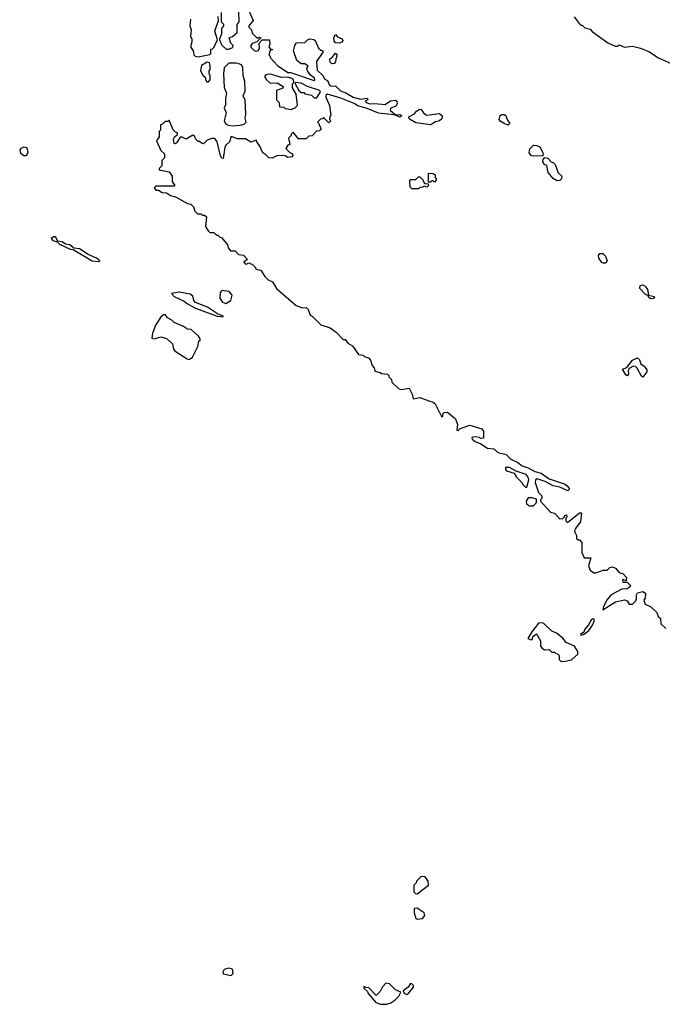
# Model space of a CAD drawing. Extents: x 2210602 to 2357277, y 510288 to 673808.
# Tile 292 of 464: x 2319724 to 2324592, y 588042 to 595502. Entities that reach past the tile are written whole.
import ezdxf

# ---------------------------------------------------------------- set-up
doc = ezdxf.new("R2010")
doc.units = 0

msp = doc.modelspace()

# ---------------------------------------------------------------- linework, layer by layer
at = {"layer": '0CON05XD'}
for points in [[(2321250, 595555), (2321250, 595485), (2321267, 595467), (2321267.5, 595455), (2321252.5, 595435), (2321252.5, 595395), (2321237.5, 595355), (2321242.5, 595335), (2321255, 595307.5), (2321288.3, 595278.3), (2321305, 595277.5), (2321338.3, 595291.7), (2321340, 595305), (2321323, 595323), (2321310, 595365), (2321337, 595373), (2321370, 595405), (2321370, 595465), (2321386.7, 595485), (2321383.3, 595565)], [(2321457.5, 595575), (2321492.5, 595495), (2321460, 595455), (2321460, 595445), (2321480, 595425), (2321485, 595400), (2321521.7, 595361.7), (2321535, 595370), (2321550, 595365), (2321520, 595335), (2321485, 595320), (2321474.1, 595305.9), (2321475, 595293.3), (2321499.1, 595269.1), (2321515, 595263.3), (2321532, 595268), (2321540, 595285), (2321537.5, 595322.5), (2321561.7, 595348.3), (2321615, 595350), (2321617.5, 595315), (2321610, 595295), (2321621.7, 595281.7), (2321640, 595275), (2321621.7, 595268.3), (2321610, 595235), (2321620, 595225), (2321620, 595215), (2321677.5, 595155), (2321755, 595101.2), (2321775, 595101.2), (2321955, 595040), (2321960, 595045), (2321958.3, 595058.3), (2321923.6, 595083.6), (2321903, 595113), (2321900, 595135), (2321908.3, 595148.3), (2321885, 595167.5), (2321855, 595167.5), (2321823.6, 595193.6), (2321797.5, 595265), (2321807.5, 595305), (2321820, 595325), (2321885, 595330), (2321905, 595350), (2321925, 595356.7), (2321951.7, 595351.7), (2321963, 595343), (2321987, 595287), (2322005, 595270), (2322020, 595265), (2322020, 595255), (2321972.5, 595185), (2321978.3, 595118.3), (2322019.3, 595079.3), (2322035, 595050), (2322055, 595040), (2322070, 595005), (2322085, 594997.5), (2322115, 595000), (2322155, 594963.3), (2322195, 594947.5), (2322250, 594915), (2322305, 594900), (2322355, 594907.5), (2322360, 594895), (2322340, 594885), (2322347.5, 594875), (2322375, 594863.8), (2322415, 594867.5), (2322491.7, 594858.3), (2322533, 594887), (2322571.7, 594891.7), (2322580, 594885), (2322582.5, 594865), (2322575, 594850), (2322531.7, 594828.3), (2322530, 594815), (2322570, 594780), (2322603, 594783), (2322617.5, 594775), (2322605, 594764.3), (2322561.7, 594781.7), (2322443, 594793), (2322355, 594829.2), (2322285, 594848.8), (2322256.8, 594866.8), (2322156.6, 594906.6), (2322055, 594936.7), (2322043, 594927), (2322042.5, 594915), (2322071.7, 594851.7), (2322080, 594775), (2322073, 594767), (2322070, 594745), (2322080, 594735), (2322065, 594720), (2322025, 594760), (2322018.3, 594751.7), (2322001.7, 594748.3), (2321980, 594725)], [(2321017.5, 595505), (2321012, 595455), (2321023.3, 595425), (2321017, 595377), (2321027.5, 595355), (2321027.5, 595335), (2321017.5, 595295), (2321037.5, 595265), (2321042.5, 595235), (2321054.1, 595224.1), (2321075, 595221.2), (2321165, 595237.5), (2321172.5, 595245), (2321171.7, 595278.3), (2321185, 595280), (2321195, 595290), (2321221.7, 595348.3), (2321203.3, 595415), (2321230, 595495), (2321227.5, 595525)], [(2323923, 595523), (2323961.7, 595471.7), (2323975, 595460), (2323985, 595460), (2324005, 595440), (2324045, 595430), (2324061.7, 595411.7), (2324180, 595325), (2324235, 595300), (2324255, 595300), (2324265, 595310), (2324305, 595292.5), (2324365, 595300), (2324426.4, 595286.4), (2324490.7, 595260.7), (2324562.3, 595212.3), (2324685.8, 595155.8)], [(2322145, 595323.3), (2322116.4, 595326.4), (2322105, 595340), (2322103.3, 595366.7), (2322115, 595390), (2322131.7, 595371.7), (2322166.2, 595356.2), (2322172.5, 595345), (2322165, 595332.5), (2322145, 595323.3)], [(2322088.3, 595168.3), (2322075, 595180), (2322072.5, 595205), (2322088.3, 595211.7), (2322115, 595246.7), (2322125, 595240), (2322127.5, 595225), (2322117.5, 595205), (2322117, 595183), (2322105, 595170), (2322088.3, 595168.3)], [(2321155, 595030), (2321167.5, 595045), (2321167.5, 595075), (2321160, 595095), (2321160, 595115), (2321167.5, 595125), (2321166.7, 595155), (2321162.5, 595175), (2321145, 595180), (2321100, 595155), (2321092.5, 595115), (2321110.7, 595080.7), (2321130, 595065), (2321135, 595040), (2321141.7, 595031.7), (2321155, 595030)], [(2321335, 594697.5), (2321395, 594703.3), (2321425, 594710), (2321440, 594725), (2321432.5, 594755), (2321436.7, 594785), (2321433, 594893), (2321417.5, 594925), (2321430.7, 594959.3), (2321430, 595035), (2321416.7, 595075), (2321413, 595143), (2321405, 595160), (2321385, 595167.5), (2321363, 595173), (2321308.3, 595171.7), (2321273, 595137), (2321267.5, 595095), (2321273, 594987), (2321290, 594945), (2321282.5, 594905), (2321283, 594857), (2321273.3, 594835), (2321287, 594797), (2321273.8, 594735), (2321285, 594712.5), (2321303.6, 594703.6), (2321335, 594697.5)], [(2321785, 594820), (2321791.7, 594828.3), (2321808.3, 594831.7), (2321827.5, 594855), (2321817, 594937), (2321790, 594985), (2321790, 595015), (2321800, 595025), (2321797.5, 595045), (2321785, 595056.2), (2321755, 595066.2), (2321705, 595063.3), (2321635, 595086.7), (2321605, 595090), (2321590, 595085), (2321580, 595075), (2321580, 595065), (2321592.5, 595045), (2321621.7, 595021.7), (2321675, 595022.5), (2321720, 594995), (2321717, 594983), (2321670, 594965), (2321670, 594895), (2321690, 594875), (2321691.7, 594841.7), (2321725, 594840), (2321735, 594830), (2321785, 594820)], [(2321975, 594910), (2322002.5, 594955), (2321997.5, 594965), (2321905, 594996.2), (2321855, 595021.2), (2321810, 595025), (2321810, 595015), (2321837.5, 594965), (2321855, 594950), (2321875, 594950), (2321885, 594940), (2321935, 594930), (2321955, 594910), (2321975, 594910)], [(2322835, 594706.2), (2322725, 594720.6), (2322682.5, 594745), (2322672.5, 594755), (2322672.5, 594765), (2322715, 594787.5), (2322730.7, 594809.3), (2322755, 594822.5), (2322765, 594820), (2322782.5, 594795), (2322805, 594777.5), (2322905, 594790), (2322923.9, 594773.9), (2322920.5, 594749.5), (2322905, 594736.2), (2322872.7, 594727.3), (2322845, 594711.2), (2322835, 594706.2)], [(2321980, 594725), (2321988.3, 594718.3), (2322008.3, 594671.7), (2321995, 594660), (2321971.7, 594658.3), (2321938.3, 594621.7), (2321915, 594620), (2321895, 594600), (2321835, 594600), (2321795, 594650), (2321780, 594635), (2321780, 594625), (2321760, 594605), (2321770, 594555), (2321755, 594550), (2321740, 594525), (2321770, 594495), (2321790, 594485), (2321792.5, 594475), (2321785, 594462.5), (2321755, 594457.5), (2321735, 594470), (2321715, 594472.5), (2321670.7, 594469.3), (2321636.4, 594453.6), (2321610, 594455), (2321588.3, 594478.3), (2321565, 594492.5), (2321543.6, 594543.6), (2321520, 594575), (2321518.3, 594588.3), (2321475, 594572.5), (2321435, 594600), (2321375, 594600), (2321325, 594617.5), (2321312.5, 594575), (2321287, 594553), (2321277.5, 594535), (2321265, 594450), (2321255, 594452.5), (2321245, 594470), (2321220, 594575), (2321201.7, 594601.7), (2321178.3, 594601.7), (2321145, 594590), (2321115, 594560), (2321100, 594565), (2321085, 594580), (2321075, 594580), (2321055, 594600), (2321048.3, 594618.3), (2321035, 594627.5), (2320985, 594597.5), (2320955, 594612.5), (2320938.3, 594611.7), (2320915, 594570), (2320905, 594560), (2320895, 594562.5), (2320888.8, 594595), (2320896.7, 594613.3), (2320918.3, 594631.7), (2320920, 594645), (2320905, 594650), (2320887, 594667), (2320855, 594740), (2320845, 594730), (2320825, 594730), (2320805, 594710), (2320790, 594705), (2320790, 594665), (2320780, 594655), (2320780, 594615), (2320760, 594585), (2320791.7, 594511.7), (2320820, 594485), (2320820, 594455), (2320800, 594435), (2320800, 594395), (2320780, 594375), (2320780, 594365), (2320855, 594350), (2320880, 594315), (2320880, 594275), (2320900, 594245), (2320895, 594240), (2320755, 594240), (2320741.7, 594228.3), (2320755, 594210), (2320775, 594210), (2320803, 594193), (2320835, 594190), (2320865, 594170), (2320905, 594160), (2320995, 594110), (2321020, 594105), (2321040, 594085), (2321051.7, 594051.7), (2321071.7, 594031.7), (2321095, 594030), (2321105, 594020), (2321125, 594020), (2321138.3, 594008.3), (2321132.5, 593935), (2321151.7, 593901.7), (2321165, 593890), (2321195, 593890), (2321215, 593870), (2321225, 593870), (2321240, 593855), (2321255, 593850), (2321297.5, 593795), (2321303, 593773), (2321321.7, 593751.7), (2321355, 593750), (2321381.7, 593721.7), (2321418.3, 593718.3), (2321450, 593685), (2321421.7, 593668.3), (2321431.7, 593651.7), (2321445, 593650), (2321451.7, 593658.3), (2321465, 593660), (2321471.7, 593651.7), (2321485, 593650), (2321510, 593625), (2321511.7, 593611.7), (2321550, 593605), (2321580, 593555), (2321605, 593530), (2321640, 593515), (2321670, 593465), (2321817, 593337), (2321865, 593317.5), (2321895, 593320), (2321910, 593305), (2321923.6, 593263.6), (2321940, 593255), (2322005, 593190), (2322075, 593167.5), (2322120, 593135), (2322175, 593080), (2322188.3, 593078.3), (2322210.7, 593050.7), (2322245, 593030), (2322290, 592965), (2322325, 592960), (2322335, 592950), (2322365, 592940), (2322381.7, 592921.7), (2322393, 592883), (2322410, 592865), (2322415, 592840), (2322455, 592830), (2322465, 592820), (2322510, 592815), (2322520, 592805), (2322520, 592795), (2322540, 592775), (2322542.5, 592755), (2322595, 592706.2), (2322615, 592698.8), (2322675, 592710), (2322697.5, 592665), (2322705, 592630), (2322755, 592638.8), (2322824.1, 592614.1), (2322855, 592604), (2322870.3, 592590.3), (2322920, 592495), (2322930, 592495), (2322930, 592515), (2322940, 592525), (2322965, 592527.5), (2323025, 592477.5), (2323040, 592435), (2323035, 592392.5), (2323045, 592390), (2323060, 592405), (2323135, 592430), (2323225, 592402.5), (2323236.7, 592385), (2323238.3, 592331.7), (2323215, 592330), (2323207, 592337), (2323175, 592342.5), (2323155, 592340), (2323150, 592335), (2323152.5, 592325), (2323173.3, 592305), (2323218, 592288), (2323266.7, 592255), (2323315, 592250), (2323345, 592222.9), (2323408.3, 592208.3), (2323443.2, 592173.2), (2323497.2, 592147.2), (2323530.7, 592120.7), (2323576, 592106), (2323625, 592080), (2323675, 592067.3), (2323734.5, 592024.5), (2323855, 591982.2), (2323876.9, 591965), (2323888.8, 591945), (2323875, 591932), (2323815, 591960), (2323765, 591971.4), (2323704, 592004), (2323645, 592024), (2323630, 592015), (2323629.2, 591995), (2323655, 591920), (2323680, 591895), (2323680, 591875), (2323670, 591865), (2323670, 591855), (2323745, 591770), (2323775, 591762.5), (2323815, 591720), (2323838.3, 591721.7), (2323850, 591735), (2323850, 591745), (2323865, 591750), (2323867.5, 591735), (2323860, 591725), (2323860, 591705), (2323873.3, 591693.3), (2323965, 591766), (2323980, 591765), (2323971.7, 591698.3), (2323932.5, 591645), (2323927.5, 591625), (2323942.5, 591595), (2323941.7, 591571.7), (2323955, 591560), (2323965, 591560), (2323981.7, 591541.7), (2323983.3, 591465), (2324000, 591425), (2324050, 591425), (2324032.5, 591365), (2324045, 591332.5), (2324072.3, 591312.3), (2324088.3, 591311.7), (2324145, 591332.5), (2324175, 591332.5), (2324195, 591352.5), (2324215, 591357.5), (2324236.4, 591346.4), (2324265, 591312.5), (2324295, 591302.5), (2324320, 591275), (2324318.3, 591251.7), (2324295, 591260), (2324290, 591255), (2324291.7, 591241.7), (2324325, 591240), (2324350, 591215), (2324347.5, 591205), (2324325, 591188.8), (2324285, 591186.7), (2324205, 591143.3), (2324175, 591110), (2324146.7, 591055), (2324141.7, 591031.7), (2324238.3, 591091.7), (2324306.2, 591106.2), (2324325, 591100), (2324340, 591075), (2324367, 591073), (2324391.7, 591098.3), (2324397.5, 591115), (2324396.7, 591145), (2324405, 591160), (2324445, 591170), (2324465, 591157.5), (2324461.7, 591118.3), (2324452.5, 591105), (2324462.5, 591075), (2324505, 591052.5), (2324550.7, 591010.7), (2324561.2, 590981.2), (2324577.5, 590965), (2324580, 590925), (2324618.3, 590888.3)], [(2323425, 594703.3), (2323394.1, 594714.1), (2323364, 594734), (2323356.4, 594746.4), (2323362.5, 594775), (2323375, 594783.3), (2323395, 594783.3), (2323405.9, 594775.9), (2323419.3, 594739.3), (2323437.5, 594715), (2323425, 594703.3)], [(2319775, 594473.3), (2319788.8, 594495), (2319780, 594530), (2319755.7, 594535.7), (2319731.2, 594525), (2319723.8, 594515), (2319727.5, 594495), (2319755, 594473.3), (2319775, 594473.3)], [(2323615, 594466.7), (2323601.2, 594471.2), (2323583, 594493), (2323587.5, 594522.5), (2323615, 594550), (2323641.7, 594548.3), (2323665, 594537.5), (2323687.5, 594495), (2323690, 594475), (2323685, 594470), (2323615, 594466.7)], [(2323795, 594280), (2323765, 594297.5), (2323727.5, 594345), (2323716.7, 594396.7), (2323700, 594405), (2323687.5, 594425), (2323688.3, 594441.7), (2323702.5, 594457.5), (2323725, 594452.5), (2323750, 594425), (2323765, 594420), (2323780, 594405), (2323801.7, 594341.7), (2323830, 594315), (2323827.5, 594295), (2323815, 594282.5), (2323795, 594280)], [(2322865, 594270), (2322855, 594280), (2322845, 594280), (2322835, 594270), (2322821.7, 594271.7), (2322821.7, 594338.3), (2322855, 594337.5), (2322870, 594325), (2322870, 594305), (2322880, 594295), (2322880, 594285), (2322865, 594270)], [(2322745, 594220), (2322695, 594220), (2322681.7, 594231.7), (2322680, 594285), (2322685, 594290), (2322725, 594290), (2322745, 594310), (2322755, 594310), (2322780, 594285), (2322780, 594275), (2322791.7, 594261.7), (2322818.3, 594258.3), (2322820, 594245), (2322808.3, 594231.7), (2322785, 594240), (2322778.3, 594231.7), (2322755, 594230), (2322745, 594220)], [(2320325, 593670), (2320330, 593675), (2320305, 593696.2), (2320242.2, 593722.2), (2320176.8, 593766.8), (2320135, 593770), (2320102.5, 593795), (2320070, 593800), (2320045, 593817.5), (2320012.5, 593822.5), (2319995, 593855.7), (2319983, 593857), (2319962.5, 593845), (2319975, 593828.8), (2320007.5, 593817.5), (2320025, 593800), (2320105, 593764), (2320129.5, 593759.5), (2320272.5, 593675), (2320325, 593670)], [(2324145, 593656.7), (2324135, 593663.3), (2324110, 593695), (2324107.5, 593715), (2324119.3, 593730.7), (2324140.7, 593730.7), (2324160.5, 593710.5), (2324173.3, 593675), (2324165, 593657.5), (2324145, 593656.7)], [(2321285, 593352.5), (2321322.5, 593375), (2321332.5, 593415), (2321311.7, 593441.7), (2321255, 593450), (2321242.5, 593435), (2321240.7, 593390.7), (2321260.7, 593360.7), (2321285, 593352.5)], [(2324505, 593386.2), (2324491.2, 593395), (2324482.5, 593412.5), (2324465, 593420.8), (2324421.4, 593465), (2324423.1, 593486.9), (2324445, 593493.8), (2324461.7, 593481.7), (2324478.8, 593458.8), (2324487.5, 593415), (2324530, 593405), (2324532.5, 593395), (2324525, 593390), (2324505, 593386.2)], [(2321265, 593250), (2321265, 593256.7), (2321223.3, 593273.3), (2321147.5, 593325), (2321055, 593360), (2321043.3, 593375), (2321036.1, 593406.1), (2321015, 593422.5), (2320935, 593437.5), (2320873.8, 593426.2), (2320893.3, 593405), (2320969.7, 593369.7), (2320995, 593348.8), (2321056.4, 593316.4), (2321220, 593255), (2321265, 593250)], [(2321005, 592927.5), (2321015, 592932.5), (2321032.5, 592945), (2321072.5, 593025), (2321080, 593065), (2321090, 593075), (2321090, 593085), (2321077.5, 593105), (2321023.6, 593153.6), (2320995, 593157.5), (2320965, 593177.5), (2320895, 593207.5), (2320876.1, 593226.1), (2320843.6, 593243.6), (2320825, 593267.5), (2320815, 593266.7), (2320795, 593252.5), (2320752.1, 593187.9), (2320728.8, 593125), (2320725, 593090), (2320743, 593083), (2320795, 593098.8), (2320835, 593086), (2320881.2, 593045), (2320890, 593005), (2320900.5, 592990.5), (2320993, 592933), (2321005, 592927.5)], [(2324445, 592792.5), (2324435, 592800), (2324402.5, 592862.5), (2324390, 592875), (2324373.6, 592876.4), (2324340, 592860), (2324332.5, 592845), (2324336.7, 592815), (2324325, 592802.5), (2324315, 592810), (2324290, 592855), (2324323, 592867), (2324367, 592923), (2324405, 592940), (2324420, 592925), (2324430, 592895), (2324455, 592877.5), (2324475, 592850), (2324473.8, 592835), (2324445, 592792.5)], [(2323565, 591960), (2323580, 592015), (2323576.2, 592035), (2323560, 592055), (2323485, 592082.5), (2323435, 592110), (2323405, 592110), (2323403.3, 592095), (2323412.5, 592085), (2323470, 592065), (2323487.5, 592035), (2323527.5, 591995), (2323537, 591977), (2323555, 591960), (2323565, 591960)], [(2323615, 591820), (2323640, 591845), (2323638.3, 591868.3), (2323605, 591880), (2323575, 591880), (2323560, 591855), (2323563, 591833), (2323585, 591820), (2323615, 591820)], [(2323825, 590640), (2323855, 590642.5), (2323905, 590652.5), (2323952.5, 590695), (2323952.5, 590715), (2323927.5, 590755), (2323863.3, 590783.3), (2323837.5, 590815), (2323790, 590855), (2323755, 590870), (2323695, 590927.5), (2323685, 590932.5), (2323655, 590928.8), (2323603.3, 590865), (2323573.8, 590813.8), (2323597.5, 590802.5), (2323608.3, 590811.7), (2323611.7, 590828.3), (2323638.3, 590848.3), (2323670, 590795), (2323670, 590755), (2323680.7, 590740.7), (2323698.3, 590728.3), (2323735, 590730), (2323755, 590710), (2323775, 590710), (2323785, 590700), (2323798.3, 590698.3), (2323810, 590685), (2323810, 590655), (2323825, 590640)], [(2323975, 590840), (2323995, 590843.3), (2324036.1, 590873.9), (2324063.3, 590915), (2324076.2, 590945), (2324075, 590960), (2324065, 590962.5), (2324055, 590956.7), (2324032.3, 590917.7), (2324003.8, 590885), (2323997.5, 590862.5), (2323972.5, 590845), (2323975, 590840)], [(2322735, 588880), (2322820, 588945), (2322817.5, 588975), (2322795, 589007.5), (2322765, 589010), (2322730, 588975), (2322727, 588963), (2322710, 588945), (2322710, 588895), (2322721.7, 588881.7), (2322735, 588880)], [(2322735, 588687.5), (2322775, 588693.3), (2322792.5, 588715), (2322787.5, 588735), (2322735, 588770), (2322711.7, 588768.3), (2322712.5, 588735), (2322723.8, 588693.8), (2322735, 588687.5)], [(2321325, 588261.4), (2321340.6, 588275), (2321335, 588308.5), (2321305, 588315.3), (2321273.5, 588305), (2321262.5, 588285), (2321264, 588274), (2321325, 588261.4)], [(2322505, 588042.5), (2322535, 588052.5), (2322565, 588073.3), (2322595.8, 588104.2), (2322610, 588135), (2322570.9, 588150.9), (2322525, 588198), (2322497.5, 588202.5), (2322472.5, 588175), (2322455, 588140), (2322425, 588110), (2322368.3, 588168.3), (2322345, 588170), (2322331.7, 588178.3), (2322330, 588165), (2322358.3, 588138.3), (2322362.5, 588125), (2322422.5, 588055), (2322457, 588043), (2322505, 588042.5)], [(2322655, 588117.5), (2322665, 588120), (2322707, 588173), (2322707.5, 588185), (2322695, 588197.5), (2322685, 588200), (2322666.4, 588173.6), (2322630, 588145), (2322637, 588127), (2322655, 588117.5)]]:
    msp.add_lwpolyline(points, dxfattribs=at)

doc.saveas('drawing.dxf')
